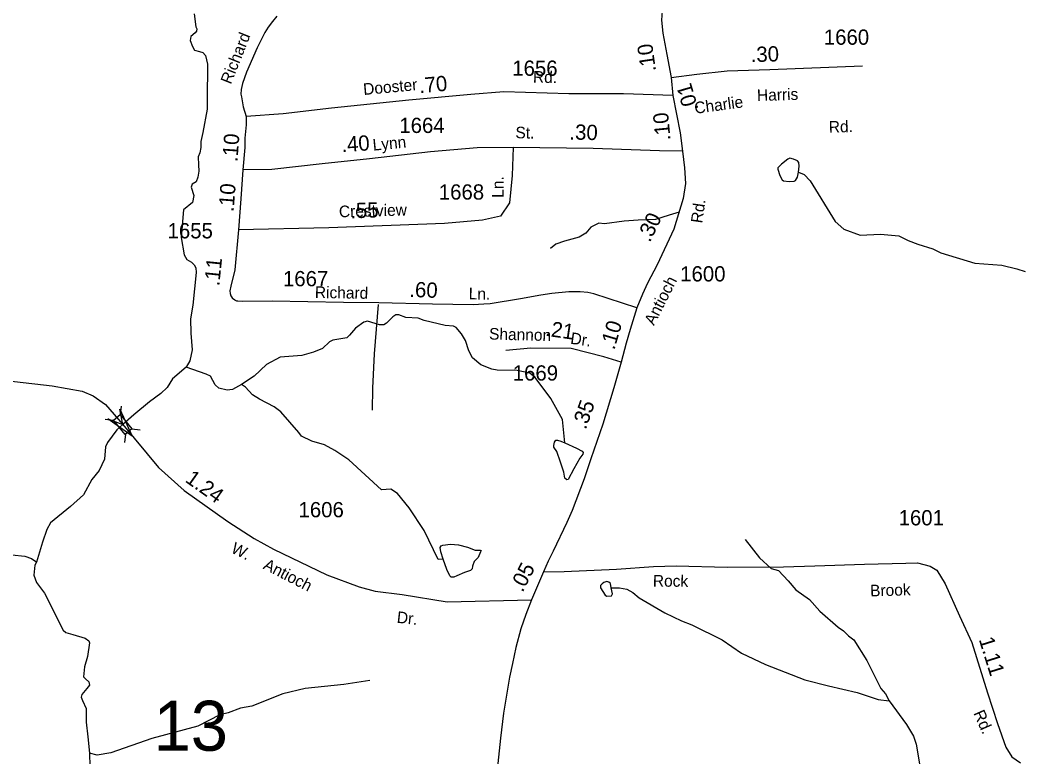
# Model space of a CAD drawing. Extents: x 2056842 to 2160602, y 826753 to 1016856.
# Drawn here: x 2128651 to 2136885, y 922545 to 928586 of the extents above; entities that cross this region are included whole.
import ezdxf

# ---------------------------------------------------------------- set-up
doc = ezdxf.new("R2010")
doc.units = 0
for name, color, linetype in [('Exist Hydrographic Creek Single Shore', 7, 'Continuous'), ('Exist Hydrographic Misc Water Feature', 7, 'Continuous'), ('Exist Hydrographic Pond Under 1500 Sq Ft', 7, 'Continuous'), ('Exist Road Non-System Type 51', 7, 'Continuous'), ('Exist Road Secondary Mileage Hundredths English Label', 7, 'Continuous'), ('Exist Road Secondary Structure Standard Bridge Attributed CELL', 7, 'Continuous'), ('Exist Road Secondary Structure Standard Bridge CELL', 7, 'Continuous'), ('Exist Road Secondary Structure Standard Bridge Number Label', 7, 'Continuous'), ('Exist Road Secondary Type 41 Attributed', 7, 'Continuous'), ('Exist Road Secondary Type 51 Attributed', 7, 'Continuous'), ('Exist Road Secondary Type 51 Label', 7, 'Continuous'), ('Exist Road Secondary Type 51 Number Label', 7, 'Continuous')]:
    doc.layers.add(name, color=color, linetype=linetype)

msp = doc.modelspace()

# ---------------------------------------------------------------- linework, layer by layer
at = {"layer": 'Exist Hydrographic Creek Single Shore'}
for points in [[(2130078.4, 928637.3), (2130091, 928529.4), (2130099.2, 928513.5), (2130099.1, 928493.5), (2130087.3, 928481.6), (2130052.6, 928450.5), (2130045.6, 928417.5), (2130064, 928370), (2130080.4, 928338.3), (2130123.5, 928326.9), (2130148.8, 928320.6), (2130172.9, 928295.2), (2130188.1, 928225.6), (2130186.8, 928152.1), (2130185.6, 928002.5), (2130184.3, 927854.9), (2130150.1, 927664.8), (2130133.6, 927590), (2130132.4, 927541.9), (2130124.8, 927496.5), (2130110.8, 927463.6), (2130113.4, 927398.9), (2130117.2, 927347), (2130108.3, 927297.5), (2130094.7, 927259.5), (2130062.8, 927239.5), (2130054.8, 927215.4), (2130075.4, 927148), (2130064, 927091), (2129991.8, 927030.2), (2129972.8, 926802.6), (2129996.8, 926660.6), (2130019.6, 926623.9), (2130056.4, 926601.1), (2130077.7, 926579.7), (2130091.6, 926555.8), (2130096, 926515.7), (2130067.1, 926247.6), (2130049.4, 926135.7), (2130051.9, 926019.5), (2130062.5, 925883.8), (2130042.9, 925791.7), (2130013.1, 925740.9)], [(2130013.1, 925740.9), (2129900.3, 925645.8), (2129857.3, 925573.6), (2129804.1, 925524.2), (2129712.9, 925455.7), (2129584.3, 925349.9), (2129492.7, 925269.1), (2129445, 925225.7), (2129367.8, 925123.1), (2129352.6, 925087), (2129342.4, 924985.6), (2129298.1, 924894.3), (2129238, 924820.2), (2129172.1, 924693.5), (2129063.2, 924597.2), (2128901.1, 924462.9), (2128871.4, 924410.7), (2128833.8, 924306.5), (2128786.5, 924142.5)], [(2128786.5, 924142.5), (2128770.5, 924118.2), (2128762.9, 924034.4), (2128785.3, 923974.5), (2128849.7, 923886.5), (2129004.9, 923585.4), (2129025.1, 923565.6), (2129084.6, 923547.6), (2129183.4, 923518.5), (2129215, 923495.7), (2129218.8, 923481.7), (2129202.4, 923369), (2129178.3, 923284.9), (2129170.7, 923202.6), (2129187.2, 923186.1), (2129215, 923160.8), (2129218.8, 923134.1), (2129197.3, 923106.3), (2129156.8, 923056.8), (2129151.7, 923034), (2129161.8, 923008.7), (2129193.5, 922942.8), (2129193.5, 922829.6), (2129205.9, 922710.5), (2129221.1, 922576.2)], [(2129221.1, 922576.2), (2129222.4, 922467.2), (2129194.5, 922372.1), (2129185.7, 922284.1), (2129220, 921984.7), (2129232.5, 921907.7), (2129237.6, 921862.6), (2129214.8, 921833.4), (2129142.6, 921784), (2129107.1, 921744.7), (2129065.3, 921670), (2129056.5, 921583.8), (2129078, 921450.1), (2129064.1, 921361.4), (2129004.5, 921248.6), (2128920.2, 921127.5), (2128855.6, 921010.9), (2128764.4, 920751.9), (2128750.5, 920645.9), (2128692.2, 920388.7)]]:
    msp.add_lwpolyline(points, dxfattribs=at)
at = {"layer": 'Exist Hydrographic Misc Water Feature'}
for points in [[(2135035.9, 927338.5), (2135042.2, 927387.9), (2135039.7, 927418.3), (2135028.3, 927431), (2134994.1, 927446.2), (2134963.7, 927452.6), (2134947.2, 927446.2), (2134897.8, 927404.4), (2134867.4, 927374), (2134866.2, 927362.6), (2134882.6, 927310.6), (2134901.6, 927276.4), (2134911.8, 927268.8), (2134959.9, 927263.7), (2135001.7, 927265), (2135010.5, 927271.3), (2135027, 927296.7), (2135035.9, 927338.5)], [(2135035.9, 927338.5), (2135081.5, 927320.8), (2135130.9, 927268.8), (2135336, 926935), (2135407, 926871.7), (2135540.6, 926822.2), (2135709, 926829.8), (2135858.5, 926815.9), (2135936.1, 926779.5), (2136014, 926748), (2136138.3, 926710.4), (2136202.5, 926678.8), (2136482.6, 926592), (2136704.8, 926576.9), (2136826.8, 926547.5), (2136894.9, 926523.8)], [(2133118.8, 925121.2), (2133098.8, 925311.3), (2133004.1, 925484.8), (2132875.3, 925656.3), (2132833, 925690.1), (2132729.1, 925713.6), (2132565, 925717), (2132521.2, 925724.8), (2132429.1, 925758.3), (2132360.8, 925817.9), (2132332.7, 925873.8), (2132304.2, 925957.7), (2132271.8, 926013.6), (2132227.7, 926065.3), (2132205.6, 926077.3), (2132137.7, 926080.9), (2131965.5, 926122.2), (2131915.4, 926141.9), (2131815.4, 926147.6), (2131757.3, 926169.3), (2131733.4, 926169.2), (2131707.3, 926153.1), (2131657.7, 926100.8), (2131633.7, 926086.8), (2131597.6, 926086.6), (2131501.6, 926118.1), (2131469.7, 926110), (2131401.8, 926059.8), (2131354.2, 926001.6), (2131330.2, 925981.5), (2131216.4, 925961), (2131188.3, 925946.8), (2131132.5, 925894.5), (2131058.7, 925862.2), (2130960.9, 925835.8), (2130782.9, 925821.1), (2130671.2, 925762.6), (2130571.7, 925666.1), (2130465.9, 925597.7)], [(2130465.9, 925597.7), (2130392.1, 925557.4), (2130348.2, 925551.2), (2130280.1, 925566.9), (2130250.2, 925594.7), (2130211.7, 925666.6), (2130177.6, 925682.4), (2130013.1, 925740.9)], [(2132122.1, 924167.2), (2132080.1, 924165), (2131965.1, 924400.4), (2131842.2, 924585.9), (2131747.7, 924703.5), (2131691.7, 924739.2), (2131615.7, 924734.9), (2131346.6, 924979.6), (2131232.4, 925057.1), (2131148.1, 925104.8), (2131044, 925134.3), (2130959.9, 925174), (2130937.5, 925203.8), (2130790.9, 925373.1), (2130735, 925414.9), (2130614.4, 925478.4), (2130558.4, 925514.2), (2130500.2, 925575.8), (2130465.9, 925597.7)], [(2133118.8, 925121.2), (2133215, 925076.8), (2133260.6, 925052.7), (2133269.5, 925041.3), (2133268.2, 925027.4), (2133241.6, 924993.2), (2133193.5, 924907), (2133147.9, 924819.6), (2133136.5, 924815.8), (2133120, 924831), (2133109.9, 924880.4), (2133083.3, 924961.5), (2133054.2, 925047.7), (2133030.1, 925083.2), (2133028.8, 925098.4), (2133033.9, 925126.2), (2133045.3, 925141.5), (2133058, 925141.5), (2133087.1, 925132.6), (2133118.8, 925121.2)], [(2134599, 924328), (2134715.6, 924178.6), (2134811.8, 924091), (2134872.1, 924073.3), (2134950.4, 923987.7), (2135014.6, 923915.9), (2135125.1, 923834.5), (2135211.4, 923738.8), (2135362, 923609.5), (2135404.2, 923579.7), (2135446.4, 923537.9), (2135490.3, 923506.1), (2135595.1, 923334.6), (2135712.2, 923105.1), (2135750.3, 923061.3), (2135780.7, 923005.5)], [(2132122.1, 924167.2), (2132101.8, 924227.8), (2132095.4, 924262), (2132105.6, 924274.7), (2132119.5, 924281), (2132181.6, 924288.6), (2132246.1, 924283.5), (2132322.1, 924264.5), (2132384.2, 924240.4), (2132426, 924239.2), (2132432.3, 924236.6), (2132428.5, 924225.2), (2132407, 924180.9), (2132376.6, 924146.7), (2132361.4, 924109.9), (2132360.1, 924088.4), (2132344.9, 924074.4), (2132296.8, 924056.7), (2132232.2, 924030.1), (2132209.4, 924018.7), (2132186.6, 924018.7), (2132176.5, 924030.1), (2132152.4, 924082), (2132122.1, 924167.2)], [(2128518.7, 924179.9), (2128582, 924201.4), (2128691, 924191.3), (2128744.2, 924172.3), (2128786.8, 924142.6)], [(2133498.8, 923931.3), (2133566.9, 923931.6), (2133626.8, 923919.9), (2133676.8, 923892), (2133729.1, 923848.3), (2133939.7, 923727.2), (2134075.9, 923659.9), (2134162.2, 923628.2), (2134408.7, 923505.3), (2134569.2, 923396.1), (2134765.5, 923302.9), (2135087.8, 923178.4), (2135282.2, 923129.2), (2135518.4, 923074.2), (2135688.6, 923017), (2135780.7, 923005.5)], [(2131518.5, 923170.7), (2131306.6, 923139.8), (2130988.8, 923106.3), (2130807.1, 923061.5), (2130551.6, 922962.4), (2130459.6, 922944), (2130357.9, 922907.6), (2130287.9, 922889.3), (2130108.3, 922796.5), (2129730.8, 922696.9), (2129395.3, 922577.4), (2129281.9, 922559.7), (2129221.1, 922576.2)], [(2135780.7, 923005.5), (2135921.3, 922810), (2135979.8, 922714.4), (2136002.1, 922648.5), (2136053.4, 922340.8), (2136116.3, 922129.1), (2136209, 921935.5)]]:
    msp.add_lwpolyline(points, dxfattribs=at)
at = {"layer": 'Exist Hydrographic Pond Under 1500 Sq Ft'}
for points in [[(2133498.8, 923931.1), (2133494.7, 923967.2), (2133480.5, 923979), (2133464.5, 923983), (2133438.4, 923975), (2133426.7, 923964.7)], [(2133426.7, 923964.7), (2133410.7, 923950.6), (2133410.6, 923930.6), (2133451, 923871)], [(2133451, 923871), (2133464.9, 923862.9), (2133501.1, 923867), (2133509, 923883.3), (2133498.8, 923931.1)]]:
    msp.add_lwpolyline(points, dxfattribs=at)
at = {"layer": 'Exist Road Non-System Type 51'}
for points in [[(2134056.9, 927011.1), (2133975.2, 926986.4), (2133862, 926950.5), (2133720.2, 926945.1), (2133607, 926936.1), (2133443.6, 926916.3), (2133396.9, 926921.7), (2133332.3, 926887.6), (2133292.8, 926839), (2133237.1, 926804.9), (2133117.7, 926773.4), (2133045.9, 926748.3), (2133002.8, 926712.3)], [(2131588.6, 926255), (2131556.3, 925848.9), (2131541.9, 925568.6), (2131538.3, 925388.9)]]:
    msp.add_lwpolyline(points, dxfattribs=at)
at = {"layer": 'Exist Road Secondary Structure Standard Bridge Attributed CELL'}
msp.add_lwpolyline([(2129469.4, 925397), (2129570, 925174.8), (2129371.8, 925316.9), (2129492.7, 925269.1)], close=True, dxfattribs=at)
at = {"layer": 'Exist Road Secondary Structure Standard Bridge CELL'}
for p, q in [((2129478.8, 925419.7), (2129472, 925351)), ((2129348.8, 925313), (2129417.5, 925306.2)), ((2129567.7, 925234.1), (2129636.4, 925227.3)), ((2129514.4, 925190.3), (2129507.7, 925121.6))]:
    msp.add_line(p, q, dxfattribs=at)
msp.add_lwpolyline([(2129472, 925351), (2129568, 925234.3), (2129513.4, 925189.5), (2129417.5, 925306.2)], close=True, dxfattribs=at)
at = {"layer": 'Exist Road Secondary Type 41 Attributed'}
msp.add_lwpolyline([(2132945.4, 924063), (2133112.7, 924065.2), (2133542.1, 924084.6), (2133845.6, 924106.1), (2134033.3, 924112.4), (2134451.7, 924099.8), (2134913.2, 924103.4), (2135169.1, 924111.5), (2135576.7, 924125.9), (2135916.1, 924133.1), (2136012.1, 924135.8), (2136116.3, 924108.8), (2136172, 924076.5), (2136238.4, 923963.3), (2136356.9, 923702.7), (2136456.6, 923482.6), (2136585.9, 923071.1), (2136667.6, 922820.4), (2136737.6, 922624.5), (2136786.1, 922547.3), (2136857.9, 922496.9)], dxfattribs=at)
at = {"layer": 'Exist Road Secondary Type 51 Attributed'}
for p, q in [((2133990.6, 928114.7), (2134005, 927968.2)), ((2132945.4, 924063), (2132845.8, 923834.1))]:
    msp.add_line(p, q, dxfattribs=at)
for points in [[(2130757, 928618.9), (2130720, 928573), (2130686.5, 928526.6), (2130657.4, 928484.1), (2130641.1, 928451.1), (2130595.8, 928357.1), (2130508.5, 928158.4), (2130473.8, 928065.5), (2130464.3, 928018), (2130460.4, 927979.4), (2130465.6, 927955.7), (2130481.8, 927874.8), (2130505.2, 927796.4)], [(2133917.9, 928661), (2133911.6, 928583.7), (2133924.2, 928479.5), (2133954.7, 928303.4), (2133990.6, 928114.7)], [(2133990.6, 928114.7), (2134200.7, 928141.6), (2134450.3, 928170.4), (2134800.5, 928181.2), (2135561, 928210.8)], [(2134005, 927968.2), (2133600.1, 927979.9), (2133152.9, 927979.9), (2132617.8, 927997.9), (2132347.5, 927975.4), (2131839.4, 927930.5), (2131204.6, 927863.1), (2130809.5, 927818.2), (2130505.2, 927796.4)], [(2134005, 927968.2), (2134064.2, 927661.9), (2134084, 927510)], [(2130505.2, 927796.4), (2130506.3, 927726.4), (2130495.1, 927617.3), (2130493.5, 927541.5), (2130476.6, 927357.7)], [(2132694.1, 927542.4), (2132687.6, 927311.6), (2132666.1, 927088.8), (2132590.6, 926977.4), (2132443.4, 926945.1), (2132132.7, 926918.1), (2131184.6, 926882.2), (2130442.5, 926866.9)], [(2132694.1, 927542.4), (2132399.6, 927538.8), (2132017.1, 927504.6), (2131516.1, 927448.9), (2131127.4, 927406.7), (2130716.1, 927361.8), (2130476.6, 927357.7)], [(2134084, 927510), (2133894.6, 927514.5), (2133352.2, 927534.3), (2132694.1, 927542.4)], [(2134084, 927510), (2134099.7, 927375.7), (2134108.7, 927246.3), (2134090.7, 927122.3), (2134014.4, 926871.6), (2133876.1, 926580.5), (2133797, 926428.8), (2133756.2, 926339.3), (2133709.2, 926225.7)], [(2130476.6, 927357.7), (2130462.6, 927120.4), (2130442.5, 926866.9)], [(2130442.5, 926866.9), (2130412.4, 926537.1), (2130380.4, 926404.2), (2130372.5, 926366.7), (2130373.7, 926344.9), (2130378.1, 926326.4), (2130385.4, 926315.8), (2130393.8, 926304)], [(2133709.2, 926225.7), (2133357.8, 926342.6), (2133306.9, 926352.7), (2133245.3, 926357.8), (2133152.7, 926357.4), (2133011.4, 926344.3), (2132921.9, 926332), (2132755.7, 926300.7), (2132506.7, 926260.9), (2132454.7, 926255.9), (2132368.5, 926251.4), (2132033.3, 926257.6), (2131594.6, 926266.5), (2131303.6, 926271.6), (2130718.9, 926281.6), (2130478.3, 926278.3), (2130435.6, 926281.6), (2130427.4, 926282.2), (2130411.7, 926288.4), (2130393.8, 926304)], [(2133709.2, 926225.7), (2133655.5, 926050), (2133621.3, 925938.1), (2133580.5, 925781.4)], [(2125934.8, 926071.8), (2126222.1, 926025.1), (2126627, 925943.3), (2126979, 925867.9), (2127789.8, 925734), (2128385.1, 925645), (2128605.9, 925621.7), (2128914.8, 925587.5), (2129159, 925544.4), (2129249.7, 925505.8), (2129350.3, 925433.9), (2129492.7, 925269.1)], [(2133580.5, 925781.4), (2133437.8, 925824.5), (2133170.7, 925893.8), (2132840.2, 925897.4), (2132635.5, 925875.9)], [(2133580.5, 925781.4), (2133520.6, 925570.5), (2133431.7, 925273.2), (2133333.7, 924987.9), (2133278.3, 924826.2), (2133179.9, 924564.9), (2133135.1, 924466.4), (2133023.2, 924233.1), (2132982.3, 924150.3), (2132945.4, 924063)], [(2129492.7, 925269.1), (2129785.7, 924919.1), (2129997.6, 924728.6), (2130354.1, 924476.1), (2130569.6, 924335.9), (2130729.4, 924247.9), (2131166.6, 924038.5), (2131432.4, 923939.7), (2131563.5, 923903.8), (2131784.4, 923877), (2132152.9, 923816.6), (2132845.8, 923834.1)], [(2132845.8, 923834.1), (2132798.2, 923712.2), (2132758.5, 923596.3), (2132716.5, 923441.9), (2132688.6, 923310.9), (2132665.1, 923197.9), (2132615.8, 922903.6), (2132591.8, 922698.6), (2132548.4, 922283.3)]]:
    msp.add_lwpolyline(points, dxfattribs=at)

# ---------------------------------------------------------------- texts
at = {"layer": 'Exist Road Secondary Mileage Hundredths English Label'}
for s, rotation, p in [('.10', 98.31827, (2133868.3, 928169.2)), ('.30', 1.78024, (2134645.6, 928240.5)), ('.70', 5.24648, (2131928.3, 927985.9)), ('.01', 106.23554, (2134217.2, 927854.9)), ('.10', 95.45789, (2133987.4, 927602.4)), ('.30', 358.63209, (2133155.5, 927607)), ('.10', 86.10933, (2130434.1, 927419.7)), ('.40', 3.94226, (2131290.1, 927502.6)), ('.10', 85.55741, (2130401.9, 927010.5)), ('.55', 2.06631, (2131360.8, 926960.1)), ('.30', 64.02651, (2133816.4, 926757.7)), ('.11', 84.09058, (2130284.3, 926401.9)), ('.60', 357.80308, (2131841.7, 926316.6)), ('.21', 351.86901, (2132954.9, 925998.7)), ('.10', 73.4247, (2133524.6, 925876.5)), ('.35', 70.70753, (2133290.9, 925223.3)), ('1.24', 324.68991, (2129997.5, 924805.2)), ('.05', 63.08025, (2132772.7, 923888.7)), ('1.11', 287.4423, (2136513.9, 923508.6))]:
    msp.add_text(s, height=125, rotation=rotation, dxfattribs=at).set_placement(p)
at = {"layer": 'Exist Road Secondary Structure Standard Bridge Number Label'}
msp.add_text('13', height=410.1, dxfattribs=at).set_placement((2129746, 922595.8))
at = {"layer": 'Exist Road Secondary Type 51 Label'}
for s, rotation, p in [('Richard', 68.2194, (2130379.7, 928053.6)), ('Rd.', 358.6212, (2132856.8, 928073.7)), ('Dooster', 5.24648, (2131469.5, 927971.2)), ('Harris', 1.78024, (2134696.6, 927921.6)), ('Charlie', 7.72373, (2134188.4, 927817)), ('St.', 358.63209, (2132713.1, 927617.3)), ('Rd.', 1.78024, (2135285.9, 927661.8)), ('Lynn', 5.50394, (2131547.4, 927514.8)), ('Ln.', 89.83054, (2132616.7, 927128.7)), ('Crestview', 1.60401, (2131267.3, 926968.7)), ('Rd.', 81.84307, (2134246.2, 926916.3)), ('Antioch', 63.00957, (2133850.3, 926076.8)), ('Richard', 359.05615, (2131068.1, 926307.7)), ('Ln.', 359.22275, (2132330.6, 926296.2)), ('Shannon', 358.61102, (2132497, 925967.1)), ('Dr.', 351.86901, (2133160.8, 925933.1)), ('W.    Antioch', 332.96017, (2130373.8, 924225.4)), ('Rock', 359.45226, (2133841, 923942)), ('Brook', 1.6895, (2135624.7, 923860.6)), ('Dr.', 353.83654, (2131737.7, 923645.4)), ('Rd.', 293.81268, (2136469, 922904.5))]:
    msp.add_text(s, height=95, rotation=rotation, dxfattribs=at).set_placement(p)
at = {"layer": 'Exist Road Secondary Type 51 Number Label'}
for s, p in [('1660', (2135243.5, 928383.5)), ('1656', (2132687.9, 928128.9)), ('1664', (2131761.7, 927660.1)), ('1668', (2132085.3, 927114)), ('1655', (2129860.5, 926796.2)), ('1600', (2134065.3, 926443)), ('1667', (2130807, 926403.6)), ('1669', (2132691.9, 925630.5)), ('1606', (2130934.5, 924509.8)), ('1601', (2135857.2, 924443.5))]:
    msp.add_text(s, height=125, dxfattribs=at).set_placement(p)

doc.saveas('drawing.dxf')
